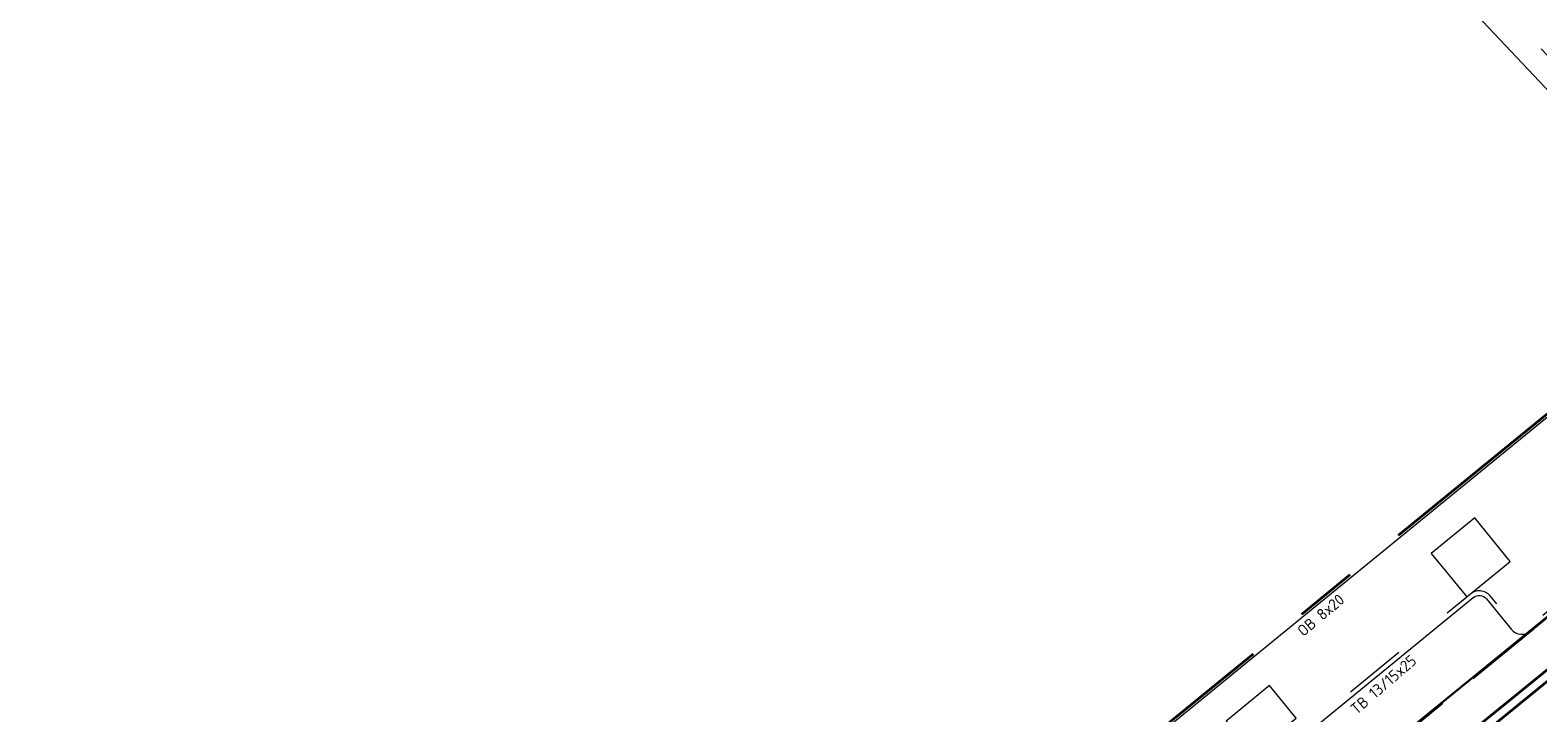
# Model space of a CAD drawing. Header units: metres. Extents: x 92403 to 95147, y 464428 to 465602.
# Tile 548 of 568: x 93401 to 93450, y 465261 to 465283. Entities that reach past the tile are written whole.
import ezdxf
from ezdxf.enums import TextEntityAlignment as Align

# ---------------------------------------------------------------- set-up
doc = ezdxf.new("R2010")
doc.units = ezdxf.units.M
for name, pattern in [('DASHED', [0.75, 0.5, -0.25]), ('RI-GWA', [18.45, 6, -1.8, 1.75, -1.8, 1.75, -1.8, 1.75, -1.8]), ('RI-HWA', [7.4, 5, -2.4]), ('VH-OPSLUITBAND_80X200', [14, 8, -2, 2, -2]), ('VH-TROTTOIRBAND', [15, 5, -2, 2, -2, 2, -2])]:
    doc.linetypes.add(name, pattern=pattern)
doc.layers.get('0').update_dxf_attribs({"linetype": 'CONTINUOUS'})
for name, color, linetype, lineweight, true_color in [('B-OI-RI-GWA_TRANSPORTLEIDING-G', 7, 'RI-GWA', 18, 0xff8400), ('N-OI-RI-HWA_STROOMRICHTING-S', 7, 'CONTINUOUS', 25, 0x007bff), ('N-OI-RI-HWA_TRANSPORTLEIDING-G', 7, 'RI-HWA', 35, 0x007bff)]:
    doc.layers.add(name, color=color, linetype=linetype, lineweight=lineweight, true_color=true_color)
for name, color, linetype, lineweight in [('B-WE-RI-GWA_STROOMRICHTING-S', 30, 'CONTINUOUS', 25), ('B-WE-VH-VERHARDING_FUNDERING-G', 252, 'CONTINUOUS', 18), ('N-RO-VH-KANTOPSLUITING_ELEMENT_STALENSTRIP-G', 7, 'CONTINUOUS', 9), ('N-RO-VW-MARKERING-G', 7, 'CONTINUOUS', 9), ('N-WE-GW-ONTGRAVING-V', 2, 'CONTINUOUS', 30), ('N-WE-VH-KANTOPSLUITING_OPSLUITBAND_80X200-G', 7, 'VH-OPSLUITBAND_80X200', 35), ('N-WE-VH-KANTOPSLUITING_TROTTOIRBAND-G', 7, 'VH-TROTTOIRBAND', 35), ('N-WE-VH-KANTOPSLUITING_TROTTOIRBAND_130 150-T18', 10, 'CONTINUOUS', 18), ('N-WE-VH-KANTOPSLUITING_VOORKANTBAND-G', 50, 'CONTINUOUS', 35), ('V-WE-RI-GWA_STROOMRICHTING-S', 30, 'CONTINUOUS', 25), ('V-WE-RI-VOLSCHUIMEN-G', 130, 'CONTINUOUS-V', 35)]:
    doc.layers.add(name, color=color, linetype=linetype, lineweight=lineweight)
doc.styles.add('NLCS-ISO', font='NLCS-ISO.ttf')
doc.styles.add('NLCS-ISO-M200-T18', font='NLCS-ISO.ttf', dxfattribs={"height": 0.36})
doc.linetypes.add('CONTINUOUS-V', pattern='A,3.5,[24,NLCS.SHX,S=0.5,R=0,X=0,Y=0],3.5', length=7)

# ---------------------------------------------------------------- blocks, each defined once
blk = doc.blocks.new('*U275')
at = {"ltscale": 0.1}
blk.add_hatch(color=256, dxfattribs=at).paths.add_polyline_path([(2.5, 0), (-2.5, -0.83), (-2.5, 0.83)])
at = {"ltscale": 0.1, "flags": 128}
blk.add_lwpolyline([(2.5, 0), (-2.5, -0.83), (-2.5, 0.83)], close=True, dxfattribs=at)
at = {"ltscale": 0.1, "style": 'NLCS-ISO'}
for tag, p in [('MAT', (-0.5, 0.5)), ('BOBL', (-103.55, 0))]:
    blk.add_attdef(tag, text='', height=1.8, dxfattribs=at).set_placement(p, align=Align.BOTTOM_RIGHT)
for tag, p in [('DIA', (0.5, 0.5)), ('BOBR', (102.89, 0))]:
    blk.add_attdef(tag, text='', height=1.8, dxfattribs=at).set_placement(p, align=Align.BOTTOM_LEFT)
blk.add_attdef('JVA', text='', height=1.8, dxfattribs=at).set_placement((0, -1), align=Align.TOP_CENTER)
at = {"ltscale": 0.1, "style": 'NLCS-ISO', "flags": 1}
blk.add_attdef('PUTNR-L', text='', height=1.8, dxfattribs=at).set_placement((-0.82, -5.89), align=Align.BOTTOM_RIGHT)
blk.add_attdef('PUTNR-L', text='', height=1.8, dxfattribs=at).set_placement((1.95, -5.77), align=Align.BOTTOM_LEFT)
blk = doc.blocks.new('*U405')
at = {"ltscale": 0.1}
blk.add_hatch(color=256, dxfattribs=at).paths.add_polyline_path([(2.5, 0), (-2.5, -0.83), (-2.5, 0.83)])
at = {"ltscale": 0.1, "flags": 128}
blk.add_lwpolyline([(2.5, 0), (-2.5, -0.83), (-2.5, 0.83)], close=True, dxfattribs=at)
at = {"ltscale": 0.1, "style": 'NLCS-ISO'}
for tag, p in [('MAT', (-1, 0.5)), ('BOBL', (-145.73, 0))]:
    blk.add_attdef(tag, text='', height=1.8, dxfattribs=at).set_placement(p, align=Align.BOTTOM_RIGHT)
for tag, p in [('DIA', (1, 0.5)), ('BOBR', (144.49, 0))]:
    blk.add_attdef(tag, text='', height=1.8, dxfattribs=at).set_placement(p, align=Align.BOTTOM_LEFT)
blk.add_attdef('JVA', text='', height=1.8, dxfattribs=at).set_placement((0, -1), align=Align.TOP_CENTER)
blk = doc.blocks.new('*U438')
at = {"ltscale": 0.1}
blk.add_hatch(color=256, dxfattribs=at).paths.add_polyline_path([(-2.5, 0), (2.5, 0.83), (2.5, -0.83)])
at = {"ltscale": 0.1, "flags": 128}
blk.add_lwpolyline([(-2.5, 0), (2.5, 0.83), (2.5, -0.83)], close=True, dxfattribs=at)
at = {"ltscale": 0.1, "style": 'NLCS-ISO'}
for tag, p in [('MAT', (-1, 0.5)), ('BOBL', (-93.96, 0))]:
    blk.add_attdef(tag, text='', height=1.8, dxfattribs=at).set_placement(p, align=Align.BOTTOM_RIGHT)
for tag, p in [('DIA', (1, 0.5)), ('BOBR', (93.73, 0))]:
    blk.add_attdef(tag, text='', height=1.8, dxfattribs=at).set_placement(p, align=Align.BOTTOM_LEFT)
blk.add_attdef('JVA', text='', height=1.8, dxfattribs=at).set_placement((0, -1), align=Align.TOP_CENTER)

msp = doc.modelspace()

# ---------------------------------------------------------------- linework, layer by layer
at = {"layer": 'B-OI-RI-GWA_TRANSPORTLEIDING-G', "flags": 128}
msp.add_lwpolyline([(93388.56, 465351.63), (93405.12, 465329.59), (93442.62, 465290.09), (93484.957, 465245.278), (93533.232, 465245.594)], dxfattribs=at)
at = {"layer": 'B-WE-VH-VERHARDING_FUNDERING-G', "lineweight": 13, "flags": 128}
msp.add_lwpolyline([(93442.864589, 465288.739009), (93483.484718, 465245.744247)], dxfattribs=at)
at = {"layer": 'N-OI-RI-HWA_TRANSPORTLEIDING-G', "flags": 128}
msp.add_lwpolyline([(93423.420167, 465240.921204), (93458.285529, 465269.3042)], dxfattribs=at)
at = {"layer": 'N-RO-VH-KANTOPSLUITING_ELEMENT_STALENSTRIP-G', "color": 30, "flags": 128}
for points in [[(93447.506716, 465267.652034), (93446.113366, 465266.512483), (93447.252708, 465265.119389), (93448.646058, 465266.258939)], [(93440.937797, 465262.279646), (93439.544446, 465261.140096), (93440.3989, 465260.095339), (93441.79225, 465261.23489)]]:
    msp.add_lwpolyline(points, close=True, dxfattribs=at)
at = {"layer": 'N-RO-VW-MARKERING-G', "linetype": 'DASHED', "ltscale": 5, "flags": 128}
msp.add_lwpolyline([(93449.387195, 465264.081011), (93430.127818, 465248.29854), (93410.029804, 465231.828831)], dxfattribs=at)
at = {"layer": 'N-WE-GW-ONTGRAVING-V', "flags": 128}
msp.add_lwpolyline([(93385.161698, 465211.839092), (93422.410042, 465242.16203), (93457.876985, 465271.034757), (93477.132376, 465266.736962), (93481.972587, 465270.456272), (93481.927, 465270.04), (93483.431527, 465267.541709), (93477.895673, 465263.287855), (93458.694073, 465267.573643), (93425.223643, 465240.326226), (93425.630065, 465239.826981), (93388.939149, 465210.011523)], dxfattribs=at)
at = {"layer": 'N-WE-VH-KANTOPSLUITING_OPSLUITBAND_80X200-G', "flags": 128}
msp.add_lwpolyline([(93451.252, 465272.148), (93439.725, 465262.735), (93436.208, 465259.863), (93425.117, 465250.807), (93420.444, 465246.991), (93412.049, 465240.136), (93407.384, 465236.326), (93403.054, 465232.79), (93401.253, 465231.32), (93400.329, 465230.565), (93399.683688, 465230.038083), (93398.074513, 465232.009055), (93373.569853, 465212.073299)], dxfattribs=at)
at = {"layer": 'N-WE-VH-KANTOPSLUITING_TROTTOIRBAND-G', "lineweight": 15, "flags": 128}
msp.add_lwpolyline([(93453.557935, 465267.692415), (93449.215101, 465264.14063, -0.414213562), (93448.792951, 465264.18293), (93448.001596, 465265.150534, 0.414213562), (93447.368371, 465265.213984), (93426.737767, 465248.341255)], format="xyb", dxfattribs=at)
at = {"layer": 'N-WE-VH-KANTOPSLUITING_VOORKANTBAND-G', "linetype": 'Continuous', "lineweight": 15}
msp.add_lwpolyline([(93373.620339, 465212.011242), (93398.063054, 465231.896602), (93399.672319, 465229.925519), (93400.379619, 465230.503051), (93401.303586, 465231.258024), (93403.104601, 465232.728036), (93407.434605, 465236.264039), (93412.099599, 465240.074034), (93420.494601, 465246.929036), (93425.167597, 465250.745033), (93436.2586, 465259.801036), (93439.7756, 465262.673036), (93451.3026, 465272.086036), (93451.252, 465272.148)], dxfattribs=at)
msp.add_lwpolyline([(93381.617305, 465208.662032), (93409.90922, 465231.800559, 0.414213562), (93409.97267, 465232.433784), (93409.181315, 465233.401388, -0.414213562), (93409.223615, 465233.823538), (93447.463334, 465265.097872, -0.414213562), (93447.885484, 465265.055572), (93448.676838, 465264.087967, 0.414213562), (93449.310063, 465264.024518), (93453.652897, 465267.576302)], format="xyb", dxfattribs=at)
at = {"layer": 'V-WE-RI-VOLSCHUIMEN-G', "flags": 128}
msp.add_lwpolyline([(93407.350654, 465228.384274), (93426.818362, 465244.103926), (93458.556971, 465269.875002)], dxfattribs=at)

# ---------------------------------------------------------------- block references
at = {"layer": 'B-WE-RI-GWA_STROOMRICHTING-S', "xscale": 0.2, "yscale": 0.2, "zscale": 0.2, "rotation": 313.3732578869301}
msp.add_blockref('*U405', (93463.7885, 465267.684), dxfattribs=at).add_auto_attribs({'MAT': 'Beton', 'DIA': '%%C1000', 'BOBL': '-2,95', 'BOBR': '-3,00'})
at = {"layer": 'N-OI-RI-HWA_STROOMRICHTING-S', "xscale": 0.2, "yscale": 0.2, "zscale": 0.2, "rotation": 39.14815003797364}
msp.add_blockref('*U275', (93440.852848, 465255.112702), dxfattribs=at).add_auto_attribs({'MAT': 'BT', 'DIA': '%%C600', 'BOBL': '-1,66', 'BOBR': '-1,70'})
at = {"layer": 'V-WE-RI-GWA_STROOMRICHTING-S', "xscale": 0.2, "yscale": 0.2, "zscale": 0.2, "rotation": 39.0758655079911}
msp.add_blockref('*U438', (93442.687666, 465256.989464), dxfattribs=at).add_auto_attribs({'MAT': 'Beton', 'DIA': '400/600', 'BOBL': '0.00', 'BOBR': '0.00'})

# ---------------------------------------------------------------- texts
at = {"layer": 'N-WE-VH-KANTOPSLUITING_TROTTOIRBAND_130 150-T18', "char_height": 0.36, "width": 4.66934953, "attachment_point": 1, "style": 'NLCS-ISO-M200-T18'}
for s, insert, rotation in [('OB 8x20', (93441.784616, 465264.107494), 40.0309777), ('TB 13/15x25', (93443.488712, 465261.603366), 40.8610603)]:
    msp.add_mtext(s, dxfattribs=dict(at, insert=insert, rotation=rotation))

doc.saveas('drawing.dxf')
